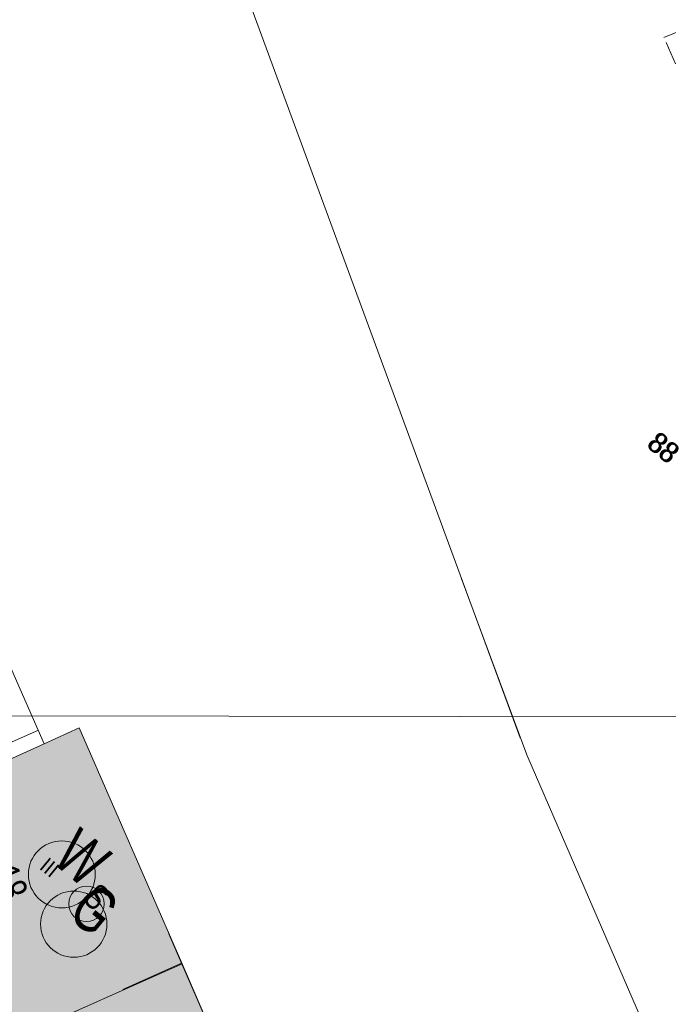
# Model space of a CAD drawing. Header units: metres. Extents: x -740 to 758, y -633 to 854.
# Tile 953 of 1056: x 352 to 387, y 223 to 276. Entities that reach past the tile are written whole.
import ezdxf

# ---------------------------------------------------------------- set-up
doc = ezdxf.new("R2010")
doc.units = ezdxf.units.M
doc.header["$MEASUREMENT"] = 0
doc.linetypes.add('1248_416', pattern=[1.664, 1.248, -0.416])
for name, color, linetype in [('Gas.LOVION', 7, 'Continuous'), ('Grundkarte.LOVION', 7, 'Continuous'), ('Grundkarte_Text.LOVION', 7, 'Continuous'), ('Strom.LOVION', 7, 'Continuous'), ('ViewBounds.LOVION', 7, 'Continuous'), ('Wasser.LOVION', 7, 'Continuous')]:
    doc.layers.add(name, color=color, linetype=linetype)
doc.styles.add('ERSTELLTER_STIL_1', font='arial.ttf')

msp = doc.modelspace()

# ---------------------------------------------------------------- hatches: boundary and pattern name
at = {"layer": 'Grundkarte.LOVION', "linetype": 'Continuous', "lineweight": 18}
for points in [[(346.422, 234.123), (351.952, 221.393), (360.619, 225.255), (355.056, 238.011), (353.161, 237.146), (347.272, 234.501)], [(359.889, 226.877), (357.406, 223.856), (360.577, 225.289)], [(357.327, 208.952), (366.025, 212.788), (360.577, 225.289), (357.406, 223.856), (353.127, 218.65)], [(356.661, 210.415), (363.449, 218.675), (360.619, 225.255), (351.952, 221.393)]]:
    msp.add_hatch(color=9, dxfattribs=at).paths.add_polyline_path(points)

# ---------------------------------------------------------------- linework, layer by layer
at = {"layer": 'Gas.LOVION', "color": 5, "linetype": 'Continuous', "lineweight": 18}
msp.add_circle((354.755, 227.392), 1.793, dxfattribs=at)
at = {"layer": 'Grundkarte.LOVION', "color": 8, "linetype": 'Continuous', "lineweight": 18}
for points in [[(359.946, 288.971), (378.901, 237.476), (359.946, 288.971)], [(404.027, 280.581), (422.645, 237.978), (425.388, 231.685), (421.925, 230.223), (421.787, 230.121), (401.174, 277.11), (421.787, 230.121), (388.329, 215.619), (379.249, 236.543), (375.711, 246.128)], [(375.711, 246.128), (379.249, 236.543), (388.329, 215.619), (421.787, 230.121), (423.541, 226.096), (423.71, 226.172), (464.366, 133.203), (464.962, 131.636), (464.841, 129.851), (449.51, 123.12), (440.252, 144.352), (424.112, 137.425)], [(359.889, 226.877), (360.577, 225.289), (357.406, 223.856)], [(357.406, 223.856), (360.577, 225.289), (366.025, 212.788), (357.327, 208.952), (353.127, 218.65)], [(356.661, 210.415), (351.952, 221.393), (360.619, 225.255), (363.449, 218.675)]]:
    msp.add_lwpolyline(points, dxfattribs=at)
at = {"layer": 'Grundkarte.LOVION', "color": 8, "linetype": '1248_416', "lineweight": 18}
msp.add_lwpolyline([(389.408, 272.995), (387.958, 272.409), (386.665, 275.357), (388.115, 275.942)], close=True, dxfattribs=at)
at = {"layer": 'Grundkarte.LOVION', "color": 7, "linetype": 'Continuous', "lineweight": 13}
msp.add_lwpolyline([(353.161, 237.146), (350.088, 244.087), (348.5, 243.4), (347.623, 245.412), (343.715, 243.671), (344.497, 241.412), (345.23, 239.356), (345.545, 238.559), (346.092, 237.194), (346.503, 236.318), (347.272, 234.501)], close=True, dxfattribs=at)
at = {"layer": 'Grundkarte.LOVION', "color": 8, "linetype": 'Continuous', "lineweight": 18}
msp.add_lwpolyline([(346.422, 234.123), (347.272, 234.501), (353.161, 237.146), (355.056, 238.011), (360.619, 225.255), (351.952, 221.393)], close=True, dxfattribs=at)
at = {"layer": 'Grundkarte.LOVION', "color": 7, "linetype": 'Continuous', "lineweight": 13}
msp.add_lwpolyline([(346.931, 235.266), (352.852, 237.884)], dxfattribs=at)
at = {"layer": 'Strom.LOVION', "color": 1, "linetype": 'Continuous', "lineweight": 18}
msp.add_circle((355.441, 228.489), 0.959, dxfattribs=at)
at = {"layer": 'ViewBounds.LOVION', "color": 1, "linetype": 'Continuous', "lineweight": 18}
msp.add_lwpolyline([(528.379, 238.399), (527.852, -123.837), (-505.561, -122.336), (-505.035, 239.901)], close=True, dxfattribs=at)
at = {"layer": 'Wasser.LOVION', "color": 94, "linetype": 'Continuous', "lineweight": 18}
msp.add_circle((354.11, 230.086), 1.811, dxfattribs=at)

# ---------------------------------------------------------------- texts
at = {"layer": 'Gas.LOVION', "color": 5, "linetype": 'Continuous', "lineweight": 18, "insert": (354.325, 227.811), "char_height": 2.48984, "attachment_point": 7, "rotation": 320.5839, "style": 'ERSTELLTER_STIL_1'}
msp.add_mtext('{\\A1;\\W0.71561x;G}', dxfattribs=at)
at = {"layer": 'Grundkarte_Text.LOVION', "color": 7, "linetype": 'Continuous', "lineweight": 13, "attachment_point": 7, "style": 'ERSTELLTER_STIL_1'}
for s, insert, char_height, rotation in [('{\\A1;\\W0.89450x;88}', (385.657, 253.241), 1.12429, 320.5859), ('{\\A1;\\W0.89450x;88}', (385.699, 253.207), 1.12432, 320.5838), ('{\\A1;\\W0.89448x;III}', (352.852, 230.413), 0.83076, 320.5816)]:
    msp.add_mtext(s, dxfattribs=dict(at, insert=insert, char_height=char_height, rotation=rotation))
at = {"layer": 'Grundkarte_Text.LOVION', "color": 8, "linetype": 'Continuous', "lineweight": 18, "insert": (350.142, 230.109), "char_height": 1.6008, "attachment_point": 7, "rotation": 293.5077, "style": 'ERSTELLTER_STIL_1'}
msp.add_mtext('{\\A1;\\W0.71560x;18}', dxfattribs=at)
at = {"layer": 'Strom.LOVION', "color": 1, "linetype": 'Continuous', "lineweight": 18, "insert": (355.188, 228.617), "char_height": 1.37441, "attachment_point": 7, "rotation": 320.5841, "style": 'ERSTELLTER_STIL_1'}
msp.add_mtext('{\\A1;\\W0.71557x;S}', dxfattribs=at)
at = {"layer": 'Wasser.LOVION', "color": 94, "linetype": 'Continuous', "lineweight": 18, "insert": (353.498, 230.779), "char_height": 2.4898, "attachment_point": 7, "rotation": 320.5849, "style": 'ERSTELLTER_STIL_1'}
msp.add_mtext('{\\A1;\\W0.71562x;W}', dxfattribs=at)

doc.saveas('drawing.dxf')
